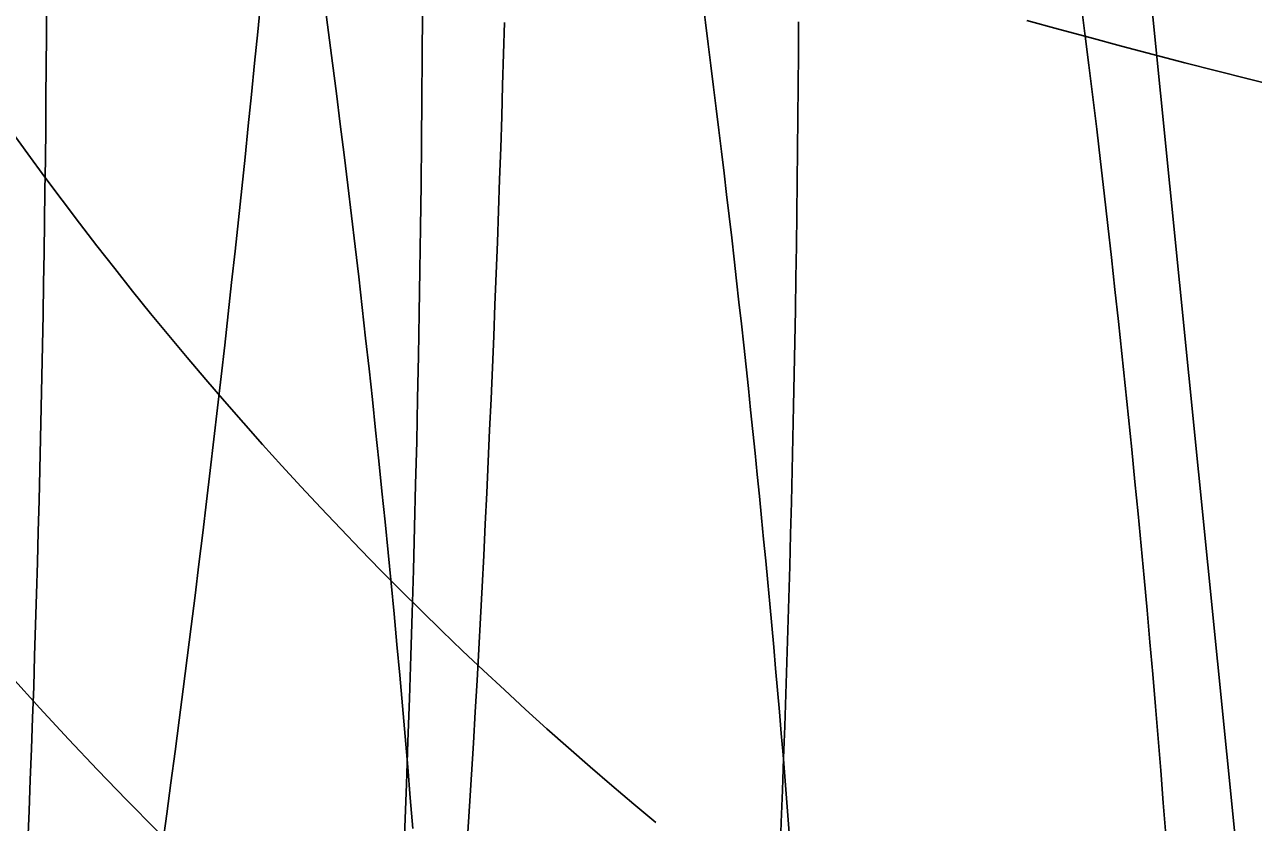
# Model space of a CAD drawing. Extents: x -14 to 1565148, y -25 to 642856.
# Drawn here: x 1564900.32 to 1564913.36, y 636507.46 to 636515.93 of the extents above; entities that cross this region are included whole.
import ezdxf

# ---------------------------------------------------------------- set-up
doc = ezdxf.new("R2010")
doc.units = 0
for name, color, linetype in [('PV_X_EOP', 7, 'Continuous'), ('TR_Turning_Path27', 7, 'Continuous'), ('TR_Turning_Path28', 7, 'Continuous'), ('TR_Turning_Path28 - Copy-1', 7, 'Continuous'), ('TR_Turning_Path29', 7, 'Continuous')]:
    doc.layers.add(name, color=color, linetype=linetype)

msp = doc.modelspace()

# ---------------------------------------------------------------- linework, layer by layer
at = {"layer": 'PV_X_EOP'}
msp.add_line((1564914.587, 636493.084), (1564908.421, 636554.572), dxfattribs=at)
at = {"layer": 'TR_Turning_Path27'}
msp.add_arc((1558241.035, 641864.874), 8577.009, 321.0086852, 321.4051906, dxfattribs=at)
at = {"layer": 'TR_Turning_Path28'}
for points in [[(1564900.351, 636507.256), (1564900.364, 636507.585), (1564900.376, 636507.913), (1564900.389, 636508.242), (1564900.4, 636508.571), (1564900.412, 636508.9), (1564900.422, 636509.229), (1564900.433, 636509.558), (1564900.443, 636509.887), (1564900.452, 636510.217), (1564900.461, 636510.546), (1564900.47, 636510.875), (1564900.478, 636511.204), (1564900.486, 636511.533), (1564900.493, 636511.862), (1564900.5, 636512.191), (1564900.507, 636512.52), (1564900.513, 636512.849), (1564900.518, 636513.179), (1564900.523, 636513.508), (1564900.528, 636513.837), (1564900.532, 636514.166), (1564900.536, 636514.495), (1564900.54, 636514.824), (1564900.542, 636515.154), (1564900.545, 636515.483), (1564900.547, 636515.812), (1564900.549, 636516.141)], [(1564901.78, 636507.22), (1564901.825, 636507.551), (1564901.869, 636507.882), (1564901.913, 636508.213), (1564901.956, 636508.544), (1564901.999, 636508.875), (1564902.042, 636509.207), (1564902.084, 636509.538), (1564902.125, 636509.87), (1564902.166, 636510.201), (1564902.206, 636510.533), (1564902.246, 636510.865), (1564902.286, 636511.196), (1564902.325, 636511.528), (1564902.363, 636511.86), (1564902.401, 636512.192), (1564902.439, 636512.524), (1564902.476, 636512.857), (1564902.513, 636513.189), (1564902.549, 636513.521), (1564902.585, 636513.854), (1564902.62, 636514.186), (1564902.655, 636514.519), (1564902.689, 636514.851), (1564902.723, 636515.184), (1564902.757, 636515.517), (1564902.79, 636515.849), (1564902.822, 636516.182)], [(1564913.636, 636515.266), (1564913.3, 636515.35), (1564912.963, 636515.436), (1564912.627, 636515.522), (1564912.292, 636515.61), (1564911.956, 636515.698), (1564911.621, 636515.788), (1564911.287, 636515.879), (1564910.952, 636515.971)], [(1564908.333, 636507.124), (1564908.346, 636507.463), (1564908.359, 636507.803), (1564908.371, 636508.142), (1564908.383, 636508.482), (1564908.394, 636508.822), (1564908.405, 636509.161), (1564908.416, 636509.501), (1564908.426, 636509.841), (1564908.436, 636510.18), (1564908.445, 636510.52), (1564908.453, 636510.86), (1564908.462, 636511.199), (1564908.469, 636511.539), (1564908.477, 636511.879), (1564908.483, 636512.219), (1564908.49, 636512.558), (1564908.496, 636512.898), (1564908.501, 636513.238), (1564908.506, 636513.578), (1564908.511, 636513.918), (1564908.515, 636514.257), (1564908.519, 636514.597), (1564908.522, 636514.937), (1564908.525, 636515.277), (1564908.527, 636515.617), (1564908.529, 636515.956)]]:
    msp.add_lwpolyline(points, dxfattribs=at)
msp.add_arc((1564653.801, 636517.19), 250.74, 356.41389, 3.06388, dxfattribs=at)
at = {"layer": 'TR_Turning_Path28 - Copy-1'}
for points in [[(1564904.435, 636507.395), (1564904.408, 636507.721), (1564904.381, 636508.047), (1564904.353, 636508.372), (1564904.325, 636508.698), (1564904.296, 636509.023), (1564904.266, 636509.348), (1564904.236, 636509.674), (1564904.205, 636509.999), (1564904.173, 636510.324), (1564904.141, 636510.649), (1564904.108, 636510.974), (1564904.075, 636511.299), (1564904.041, 636511.624), (1564904.006, 636511.949), (1564903.971, 636512.274), (1564903.935, 636512.599), (1564903.898, 636512.923), (1564903.861, 636513.248), (1564903.823, 636513.572), (1564903.785, 636513.897), (1564903.746, 636514.221), (1564903.706, 636514.545), (1564903.666, 636514.87), (1564903.625, 636515.194), (1564903.584, 636515.518), (1564903.541, 636515.842), (1564903.499, 636516.166)], [(1564912.426, 636507.329), (1564912.399, 636507.67), (1564912.372, 636508.011), (1564912.344, 636508.352), (1564912.316, 636508.692), (1564912.287, 636509.033), (1564912.257, 636509.374), (1564912.227, 636509.714), (1564912.196, 636510.055), (1564912.164, 636510.395), (1564912.132, 636510.736), (1564912.099, 636511.076), (1564912.065, 636511.416), (1564912.031, 636511.756), (1564911.996, 636512.096), (1564911.96, 636512.437), (1564911.924, 636512.777), (1564911.887, 636513.116), (1564911.85, 636513.456), (1564911.811, 636513.796), (1564911.772, 636514.136), (1564911.733, 636514.475), (1564911.693, 636514.815), (1564911.652, 636515.155), (1564911.611, 636515.494), (1564911.568, 636515.833), (1564911.526, 636516.172)], [(1564905.016, 636507.302), (1564905.037, 636507.635), (1564905.058, 636507.968), (1564905.078, 636508.301), (1564905.098, 636508.634), (1564905.117, 636508.967), (1564905.135, 636509.298), (1564905.153, 636509.63), (1564905.171, 636509.962), (1564905.188, 636510.294), (1564905.204, 636510.626), (1564905.22, 636510.958), (1564905.236, 636511.291), (1564905.251, 636511.623), (1564905.266, 636511.955), (1564905.28, 636512.288), (1564905.294, 636512.62), (1564905.307, 636512.953), (1564905.32, 636513.286), (1564905.333, 636513.618), (1564905.345, 636513.951), (1564905.356, 636514.284), (1564905.368, 636514.617), (1564905.379, 636514.95), (1564905.389, 636515.282), (1564905.399, 636515.615), (1564905.409, 636515.949)]]:
    msp.add_lwpolyline(points, dxfattribs=at)
for centre, radius, start, end in [((1564979.005, 636695.339), 184.987, 234.0043, 257.06523), ((1564734.479, 636493.685), 174.488, 3.17901, 8.00922)]:
    msp.add_arc(centre, radius, start, end, dxfattribs=at)
at = {"layer": 'TR_Turning_Path29'}
msp.add_lwpolyline([(1564907.014, 636507.461), (1564906.78, 636507.656), (1564906.547, 636507.853), (1564906.316, 636508.052), (1564906.087, 636508.253), (1564905.859, 636508.455), (1564905.633, 636508.66), (1564905.408, 636508.866), (1564905.185, 636509.074), (1564904.963, 636509.283), (1564904.744, 636509.495), (1564904.525, 636509.708), (1564904.309, 636509.922), (1564904.094, 636510.139), (1564903.881, 636510.357), (1564903.67, 636510.577), (1564903.46, 636510.798), (1564903.252, 636511.021), (1564903.046, 636511.246), (1564902.842, 636511.472), (1564902.639, 636511.7), (1564902.438, 636511.929), (1564902.239, 636512.16), (1564902.042, 636512.393), (1564901.847, 636512.627), (1564901.653, 636512.862), (1564901.462, 636513.099), (1564901.272, 636513.338), (1564901.084, 636513.578), (1564900.898, 636513.82), (1564900.714, 636514.063), (1564900.531, 636514.307), (1564900.351, 636514.553), (1564900.173, 636514.8)], dxfattribs=at)
msp.add_arc((1564931.872, 636537.484), 42.609, 175.5057, 253.9189, dxfattribs=at)

doc.saveas('drawing.dxf')
